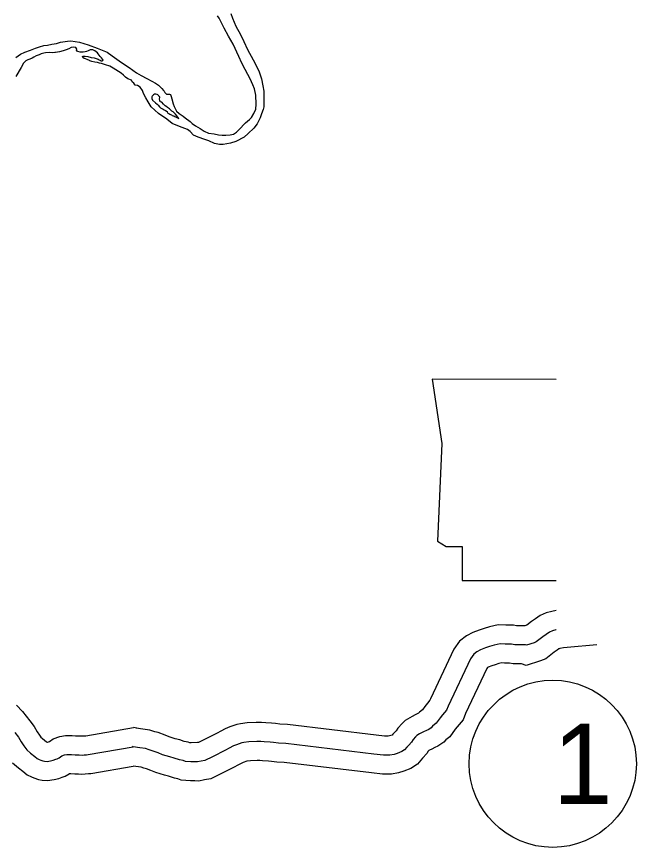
# Model space of a CAD drawing. Extents: x 31699 to 244310, y -8841 to 11474.
# Drawn here: x 135560.7 to 135886.9, y 1640.4 to 2077.8 of the extents above; entities that cross this region are included whole.
import ezdxf

# ---------------------------------------------------------------- set-up
doc = ezdxf.new("R2010")
doc.units = 0
for name, color, linetype in [('B_Logo', 7, 'Continuous'), ('G-ANNO-TEXT', 7, 'Continuous'), ('Level 55', 7, 'Continuous'), ('R_Border Notes', 7, 'Continuous'), ('R_Draft', 7, 'Continuous'), ('R_XS_EARTHWORK_STAGE2', 7, 'Continuous')]:
    doc.layers.add(name, color=color, linetype=linetype)

msp = doc.modelspace()

# ---------------------------------------------------------------- linework, layer by layer
at = {"layer": 'B_Logo'}
for points in [[(135844.76, 1754.92), (135844.56, 1754.89), (135842.83, 1754.39), (135841.18, 1753.64), (135839.53, 1752.54), (135837.68, 1751.25), (135834.25, 1748.53), (135833.12, 1748.11), (135829.08, 1746.79), (135828.54, 1746.98), (135827.07, 1747.09), (135822.94, 1747.03), (135821.27, 1747.34), (135817.87, 1747.43), (135815.21, 1747.52), (135812.08, 1746.81), (135809.69, 1746.11), (135807.5, 1745.41), (135804.85, 1744.37), (135802.93, 1743.41), (135801.29, 1742.05), (135799.59, 1739.62), (135787.8, 1714.75), (135787.03, 1712.67), (135784.8, 1710.1), (135783.62, 1708.55), (135781.53, 1705.71), (135779.68, 1704.29), (135778.83, 1703.27), (135777.64, 1702.45), (135776.51, 1701.97), (135774.92, 1701.15), (135773.4, 1700.46), (135772.81, 1700.11), (135771.42, 1699.23), (135770.7, 1698.55), (135769.38, 1697.13), (135768.6, 1695.85), (135767.16, 1694.23), (135766.1, 1693.21), (135764.92, 1691.79), (135763.47, 1690.83), (135761.08, 1689.87), (135759.36, 1689.31), (135757.17, 1688.94), (135753.77, 1688.89), (135748.76, 1689.49), (135702.43, 1695.1), (135698.5, 1695.31), (135695.9, 1695.61), (135694.09, 1695.79), (135690.96, 1696.01), (135689.22, 1696.18), (135687.09, 1696.15), (135682.96, 1695.96), (135680.24, 1695.59), (135679.24, 1695.37), (135676.45, 1694.47), (135674.86, 1693.78), (135672.68, 1692.61), (135670.69, 1691.65), (135663.75, 1688.08), (135659.71, 1686.08), (135657.78, 1685.72), (135655.99, 1685.36), (135654.65, 1685.48), (135652.39, 1685.38), (135649.65, 1685.6), (135648.31, 1686.12), (135646.37, 1686.49), (135643.63, 1687.39), (135641.42, 1688.02), (135637.47, 1689.17), (135635.19, 1690.21), (135632.11, 1691.3), (135630.57, 1691.74), (135628.57, 1692.38), (135625.63, 1692.81), (135622.15, 1693.36)], [(135559.81, 1700.95), (135561.64, 1698.44), (135563.14, 1695.92), (135564.57, 1693.8), (135566.06, 1691.69), (135568.09, 1689.98), (135570.24, 1688.28), (135571.59, 1687.16), (135572.6, 1686.71), (135573.47, 1686.32), (135574.61, 1685.94), (135575.41, 1685.81), (135576.81, 1685.7), (135578.61, 1685.93), (135580, 1686.28), (135581.33, 1686.77), (135582.12, 1687.04), (135583.11, 1687.59), (135584.5, 1688.55), (135585.96, 1689.04), (135587.22, 1689.25), (135589.69, 1689.22), (135591.56, 1689.12), (135593.62, 1689.14), (135595.29, 1689.03), (135596.22, 1689.05), (135597.55, 1689.2), (135598.42, 1689.28), (135622.15, 1693.36)], [(135622.15, 1693.36), (135621.74, 1693.43)]]:
    msp.add_lwpolyline(points, dxfattribs=at)
at = {"layer": 'G-ANNO-TEXT'}
msp.add_lwpolyline([(135844.76, 1886.82), (135779.48, 1886.85), (135784.56, 1853.01), (135782.3, 1801.7), (135786.81, 1798.88), (135795.27, 1798.88), (135795.27, 1780.83), (135844.76, 1780.83)], dxfattribs=at)
at = {"layer": 'Level 55'}
for points in [[(135844.76, 1765.03), (135842.42, 1764.67), (135839.36, 1763.8), (135836.31, 1762.4), (135833.9, 1760.81), (135831.7, 1759.27), (135829.34, 1757.39), (135828.23, 1757.03), (135827.39, 1757.1), (135823.79, 1757.05), (135822.32, 1757.32), (135818.18, 1757.42), (135814.26, 1757.56), (135809.56, 1756.49), (135806.76, 1755.67), (135804.16, 1754.84), (135800.78, 1753.51), (135797.44, 1751.84), (135793.87, 1748.9), (135790.91, 1744.67), (135778.58, 1718.64), (135778.28, 1717.85), (135777.03, 1716.41), (135775.61, 1714.54), (135774.31, 1712.77), (135772.71, 1711.54), (135772.3, 1711.05), (135770.56, 1710.15), (135768.84, 1709.37), (135767.62, 1708.66), (135765.25, 1707.15), (135763.6, 1705.6), (135761.37, 1703.19), (135760.53, 1701.83), (135759.94, 1701.15), (135758.76, 1700.02), (135758.38, 1699.56), (135757.66, 1699.27), (135756.99, 1699.05), (135756.27, 1698.93), (135754.29, 1698.9), (135749.95, 1699.42), (135703.3, 1705.07), (135699.33, 1705.28), (135696.94, 1705.56), (135694.93, 1705.75), (135691.82, 1705.97), (135689.66, 1706.19), (135686.79, 1706.15), (135682.05, 1705.93), (135678.5, 1705.44), (135676.63, 1705.04), (135672.9, 1703.83), (135670.51, 1702.79), (135668.14, 1701.52), (135666.23, 1700.59), (135659.25, 1697.01), (135656.51, 1695.66), (135655.88, 1695.54), (135652.58, 1695.39), (135651.91, 1695.45), (135651.07, 1695.77), (135648.88, 1696.19), (135646.56, 1696.95), (135644.2, 1697.63), (135640.95, 1698.57), (135638.94, 1699.49), (135635.17, 1700.82), (135633.48, 1701.31), (135630.81, 1702.16), (135627.13, 1702.69), (135623.72, 1703.23)], [(135866.17, 1747.08), (135850.46, 1745.69), (135848.51, 1745.38), (135846.7, 1745.1), (135846.31, 1744.98), (135846.05, 1744.87), (135845.16, 1744.28), (135843.66, 1743.23), (135839.22, 1739.7), (135836.42, 1738.67), (135828.93, 1736.21), (135826.51, 1737.08), (135822.09, 1737.02), (135820.23, 1737.37), (135817.57, 1737.43), (135816.15, 1737.48), (135814.61, 1737.13), (135812.62, 1736.55), (135810.85, 1735.98), (135808.93, 1735.23), (135808.6, 1735.06), (135808.26, 1734.58), (135797.02, 1710.86), (135795.77, 1707.49), (135792.56, 1703.79), (135791.62, 1702.55), (135788.74, 1698.65), (135786.64, 1697.03), (135785.61, 1695.8), (135782.49, 1693.65), (135780.79, 1692.92), (135779.29, 1692.15), (135777.98, 1691.55), (135777.65, 1691.34), (135777.4, 1691.07), (135776.67, 1689.87), (135774.38, 1687.3), (135773.44, 1686.4), (135771.66, 1684.25), (135768.14, 1681.94), (135764.51, 1680.46), (135761.73, 1679.56), (135758.06, 1678.95), (135753.25, 1678.88), (135747.57, 1679.56), (135701.56, 1685.14), (135697.66, 1685.35), (135694.85, 1685.67), (135693.26, 1685.82), (135690.1, 1686.04), (135688.79, 1686.18), (135687.4, 1686.16), (135683.87, 1685.99), (135681.97, 1685.73), (135681.85, 1685.71), (135680, 1685.1), (135679.22, 1684.76), (135677.22, 1683.7), (135675.16, 1682.7), (135668.24, 1679.14), (135662.9, 1676.51), (135659.68, 1675.9), (135656.55, 1675.28), (135654.44, 1675.46), (135652.19, 1675.36), (135647.4, 1675.76), (135645.55, 1676.47), (135643.87, 1676.79), (135640.69, 1677.83), (135638.64, 1678.42), (135633.99, 1679.77), (135631.45, 1680.92), (135629.05, 1681.77), (135627.67, 1682.17), (135626.32, 1682.6), (135622.13, 1683.21)], [(135623.98, 1703.19), (135622.22, 1703.52)]]:
    msp.add_lwpolyline(points, dxfattribs=at)
at = {"layer": 'R_Border Notes'}
msp.add_circle((135842.93, 1684.4), 44, dxfattribs=at)
at = {"layer": 'R_Draft'}
for points in [[(135673.43, 2079.35), (135674.32, 2076.89), (135676.03, 2072.84), (135678.54, 2068.46), (135680.31, 2064.74), (135682.28, 2060.42), (135685.2, 2055.11), (135687.23, 2051.39), (135688.33, 2048.8), (135689.7, 2045.01), (135690.33, 2041.41), (135690.76, 2038.54), (135690.79, 2035.6), (135690.8, 2033.74), (135690.82, 2031.8), (135690.77, 2030.26), (135690.45, 2028.86), (135689.61, 2026.58), (135688.83, 2024.57), (135687.26, 2021.35), (135685.55, 2019.07), (135682.64, 2016.23), (135680.46, 2014.34), (135676.08, 2012.1), (135673.23, 2011.13), (135669.37, 2010.49), (135667.43, 2010.41), (135664.96, 2010.98), (135661.95, 2012.36), (135659.74, 2013.14), (135656.26, 2014.3), (135653.85, 2015.41), (135652.1, 2017.33), (135650.69, 2018.32), (135646.54, 2019.88), (135642.59, 2021.58), (135639.71, 2023.82), (135635.34, 2026.84), (135631.58, 2030.28), (135630.02, 2032.86), (135628.73, 2034.99), (135627.51, 2037.25), (135626.9, 2038.84), (135625.81, 2040.63), (135624.4, 2041.49), (135623.2, 2041.74), (135622.39, 2042.73), (135621.59, 2043.53), (135621.18, 2044.26), (135619.3, 2045.11), (135618.03, 2045.9), (135617.02, 2046.89), (135615.68, 2048.07), (135611.58, 2050.64), (135609.84, 2051.62), (135607.57, 2052.33), (135605.49, 2053.11)], [(135683.37, 2023.58), (135684.29, 2024.59), (135685.54, 2026.74), (135686.72, 2029.09), (135686.89, 2031.69), (135686.65, 2036.5), (135685.88, 2039.76), (135684.99, 2041.82), (135683.63, 2045.08), (135682.47, 2047.34), (135681.05, 2049.93), (135679.35, 2053.25), (135677.65, 2056.83), (135674.65, 2063.28), (135672.21, 2067.53), (135669.91, 2071.64), (135668.61, 2074.57), (135667.32, 2076.89), (135666.44, 2078.28)], [(135560.34, 2056.27), (135562.79, 2057.96), (135565.11, 2059.05), (135568.03, 2060.08), (135570.62, 2061.11), (135572.81, 2061.93), (135575.07, 2062.56), (135577, 2062.84), (135579.27, 2063.2), (135581.73, 2063.69), (135583.79, 2064.31), (135587.52, 2064.95), (135589.31, 2065.03), (135593.85, 2064.28), (135598.4, 2062.92), (135603.15, 2061.1), (135608.3, 2059.01), (135611.05, 2057.11), (135615.89, 2053.62), (135619.91, 2050.92), (135623.87, 2048.22), (135626.29, 2046.78), (135629.23, 2045.21), (135631.91, 2043.76), (135633.86, 2042.71), (135635.4, 2041.73), (135637.22, 2039.94), (135637.96, 2038.88), (135638.3, 2038.49), (135638.7, 2037.82), (135639.18, 2037.23), (135639.58, 2036.96), (135639.98, 2036.9), (135640.25, 2036.9), (135640.58, 2036.97), (135641.25, 2036.98), (135641.65, 2036.72), (135642.12, 2035.72), (135642.47, 2034.52), (135643.1, 2031.79), (135643.64, 2030.4), (135644.12, 2029.4), (135644.87, 2028.07), (135646.28, 2026.75), (135647.28, 2026.03), (135648.42, 2025.37), (135649.43, 2024.51), (135652.05, 2022.54), (135653.19, 2021.48), (135654.81, 2020.36), (135657.35, 2018.92), (135659.5, 2017.47), (135661.71, 2016.49), (135664.78, 2015.99), (135666.92, 2015.54), (135668.99, 2015.3), (135670.92, 2015.32), (135673.12, 2015.47), (135674.85, 2015.89), (135676.5, 2016.97), (135678.81, 2019.27), (135680.2, 2020.81), (135681.12, 2021.83), (135683.37, 2023.58)], [(135605.49, 2053.11), (135604.36, 2053.37), (135603.36, 2053.63), (135601.89, 2053.88), (135600.35, 2054.2), (135599.35, 2054.59), (135599.01, 2054.72), (135597.81, 2055.24), (135597.01, 2055.5), (135596.27, 2055.82), (135595.66, 2056.35), (135595.46, 2056.55), (135595.39, 2056.75), (135595.72, 2056.95), (135596.86, 2056.9), (135598.19, 2056.71), (135600, 2056.33), (135601.53, 2056.01), (135602.6, 2055.69), (135603.61, 2055.36), (135604.21, 2055.1), (135604.68, 2054.91), (135605.28, 2054.58), (135605.75, 2054.52), (135606.15, 2054.65), (135606.21, 2054.79), (135606.01, 2055.39), (135605.33, 2056.05), (135604.73, 2056.71), (135603.65, 2058.17), (135603.24, 2058.7), (135601.9, 2059.75), (135600.76, 2060.34), (135599.49, 2060.33), (135598.36, 2059.85), (135597.43, 2059.51), (135596.77, 2059.3), (135595.77, 2059.16), (135594.97, 2059.15), (135594.24, 2059.08), (135592.97, 2059.4), (135592.63, 2059.66), (135592.16, 2060.19), (135592.23, 2060.26), (135592.42, 2060.53), (135592.29, 2061.06), (135591.88, 2061.45), (135590.81, 2061.78), (135589.48, 2061.5), (135588.22, 2060.82), (135586.89, 2060.27), (135585.3, 2059.79), (135583.37, 2059.23), (135581.24, 2058.88), (135580.77, 2058.87), (135579.78, 2058.73), (135578.17, 2058.92), (135575.98, 2058.69), (135574.98, 2058.62), (135573.65, 2058.14), (135572.52, 2057.72), (135571.06, 2057.18), (135569.87, 2056.43), (135568.87, 2055.89), (135567.74, 2055.34), (135566.55, 2055.06), (135565.62, 2054.59), (135564.36, 2053.3), (135563.12, 2051.02), (135560.3, 2046.32)], [(135637.09, 2032.68), (135636.28, 2033), (135636.21, 2033.06), (135636.07, 2033.6), (135636, 2034.33), (135636.18, 2035.33), (135635.91, 2035.73), (135635.64, 2035.93), (135635.44, 2036.26), (135635.03, 2036.65), (135634.7, 2036.78), (135634.03, 2036.97), (135633.23, 2036.89), (135632.77, 2036.55), (135632.24, 2036.08), (135632.04, 2035.94), (135631.91, 2035.61), (135631.85, 2035.07), (135631.93, 2034.61), (135632.27, 2033.88)], [(135632.27, 2033.88), (135633.89, 2032.43), (135634.63, 2031.77), (135635.04, 2031.31), (135635.31, 2031.12), (135635.92, 2030.32), (135636.53, 2029.8), (135637.13, 2029.47), (135637.8, 2029.08), (135638.41, 2028.76), (135638.81, 2028.56), (135639.15, 2028.3), (135639.89, 2027.78), (135640.02, 2027.71), (135640.36, 2026.98), (135640.77, 2026.72), (135641.3, 2026.46), (135641.71, 2026.27), (135642.24, 2026.01), (135642.65, 2025.75), (135643.11, 2025.62), (135643.45, 2025.49), (135644.05, 2025.23), (135644.72, 2024.91), (135645.33, 2024.58), (135645.8, 2024.39), (135646.07, 2024.12), (135644.43, 2026.51), (135643.83, 2026.9), (135643.09, 2027.62), (135642.41, 2028.08), (135641.81, 2028.54), (135641.13, 2029.2), (135640.19, 2029.98), (135639.72, 2030.38), (135638.84, 2030.77), (135638.1, 2031.69), (135637.09, 2032.68)]]:
    msp.add_lwpolyline(points, dxfattribs=at)
at = {"layer": 'R_XS_EARTHWORK_STAGE2'}
for points in [[(135560.73, 1715.2), (135563.78, 1711.99), (135565.78, 1709.44), (135567.72, 1707.06), (135569.99, 1703.96), (135571.59, 1701.28), (135572.8, 1699.49), (135573.49, 1698.51), (135574.42, 1697.73), (135576.53, 1696.05), (135576.84, 1695.8), (135577.04, 1695.85), (135577.95, 1696.18), (135579.99, 1697.58), (135583.51, 1698.76), (135586.43, 1699.26), (135590.04, 1699.22), (135591.77, 1699.12), (135593.88, 1699.15), (135595.55, 1699.04), (135595.58, 1699.04), (135596.53, 1699.15), (135597.12, 1699.2), (135622.22, 1703.52)], [(135558.64, 1684.87), (135561.76, 1682.24), (135563.95, 1680.5), (135566.25, 1678.6), (135568.51, 1677.58), (135569.83, 1676.99), (135572.24, 1676.18), (135574.25, 1675.87), (135577.03, 1675.65), (135580.47, 1676.08), (135582.96, 1676.71), (135584.7, 1677.35), (135586.22, 1677.88), (135588.38, 1679.08), (135588.61, 1679.24), (135589.34, 1679.23), (135591.34, 1679.11), (135593.37, 1679.14), (135595.03, 1679.03), (135596.87, 1679.06), (135598.58, 1679.25), (135599.72, 1679.36), (135622.13, 1683.21)]]:
    msp.add_lwpolyline(points, dxfattribs=at)

# ---------------------------------------------------------------- texts
at = {"layer": 'R_Border Notes'}
msp.add_text('1', height=42.24, dxfattribs=at).set_placement((135842.93, 1663.28))

doc.saveas('drawing.dxf')
